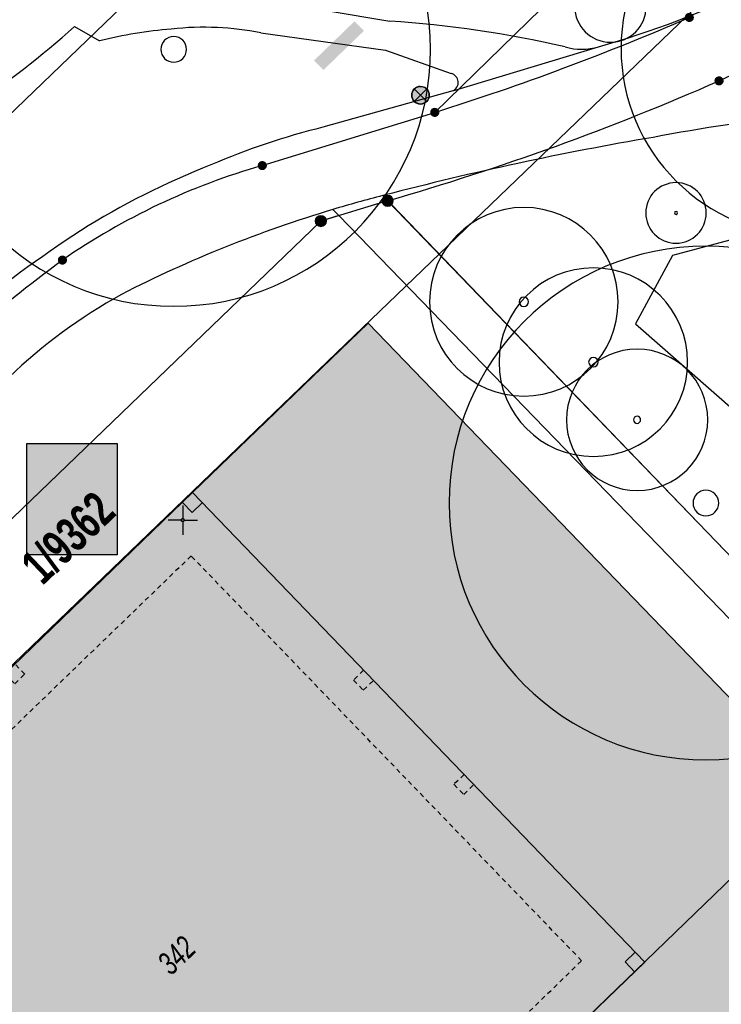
# Model space of a CAD drawing. Header units: metres. Extents: x 2695560 to 2696939, y 1260491 to 1262050.
# Tile 603 of 656: x 2696019 to 2696049, y 1261404 to 1261446. Entities that reach past the tile are written whole.
import ezdxf

# ---------------------------------------------------------------- set-up
doc = ezdxf.new("R2010")
doc.units = ezdxf.units.M
doc.linetypes.add('AUSGEZOGEN', pattern=[0])
doc.linetypes.add('VERDECKT2_S2', pattern=[0.36, 0.2, -0.16])
for name, color, linetype in [('XR$1$AV_Flächen (EO)', 7, 'AUSGEZOGEN'), ('XR$1$AV_Gebäudeflächen (BB)', 7, 'AUSGEZOGEN'), ('XR$1$AV_Gebäudeflächen ut.', 7, 'AUSGEZOGEN'), ('XR$1$AV_Grenzpunkte', 7, 'AUSGEZOGEN'), ('XR$1$AV_Grundstück-Nr.', 7, 'AUSGEZOGEN'), ('XR$1$AV_Koordinatennetzpunkte', 7, 'AUSGEZOGEN'), ('XR$1$AV_Linien (BB)', 7, 'AUSGEZOGEN'), ('XR$1$AV_Linien (EO)', 7, 'AUSGEZOGEN'), ('XR$1$AV_Versicherung-Nr.', 7, 'AUSGEZOGEN'), ('XR$1$EW_LK_Knoten', 1, 'AUSGEZOGEN'), ('XR$1$GR_Baum', 94, 'AUSGEZOGEN'), ('XR$1$Liegenschaftsgrenzen', 7, 'AUSGEZOGEN'), ('XR$1$PFAV', 255, 'AUSGEZOGEN'), ('XR$1$PFEW', 255, 'AUSGEZOGEN'), ('XR$1$RP_Abstandslinie', 7, 'AUSGEZOGEN')]:
    doc.layers.add(name, color=color, linetype=linetype)
doc.styles.add('ARIAL', font='arial.ttf')

# ---------------------------------------------------------------- blocks, each defined once
blk = doc.blocks.new('COMPLEXOBJECT_652')
at = {"layer": 'XR$1$AV_Linien (BB)', "color": 7, "linetype": 'AUSGEZOGEN', "transparency": 33554687}
blk.add_line((6072.267, 11406.776), (6076.476, 11406.527), dxfattribs=at)
blk.add_lwpolyline([(6058.551, 11435.205), (6052.638, 11438.092), (6045.884, 11436.274), (6044.308, 11433.364), (6051.918, 11426.703), (6056.902, 11422.591), (6066.285, 11410.002)], dxfattribs=at)
blk.add_arc((6073.142, 11415.557), 8.825, 219.0139, 264.3116, dxfattribs=at)
blk = doc.blocks.new('COMPLEXOBJECT_654')
at = {"layer": 'XR$1$AV_Linien (BB)', "color": 7, "linetype": 'AUSGEZOGEN', "transparency": 33554687}
for p, q in [((6058.551, 11435.205), (6060.698, 11439.549)), ((6033.588, 11438.849), (6033.529, 11438.834))]:
    blk.add_line(p, q, dxfattribs=at)
for centre, radius, start, end in [((6061.982, 11351.512), 91.386, 92.60785, 100.66851), ((6057.837, 11439.018), 3.786, 49.5741, 90.1914), ((6058.749, 11440.423), 2.136, 335.8398, 43.756), ((6067.439, 11309.468), 133.736, 99.63117, 104.66198)]:
    blk.add_arc(centre, radius, start, end, dxfattribs=at)
blk = doc.blocks.new('COMPLEXOBJECT_657')
at = {"layer": 'XR$1$AV_Linien (BB)', "color": 7, "linetype": 'AUSGEZOGEN', "transparency": 33554687}
for p, q in [((6020.388, 11446.043), (6021.458, 11445.438)), ((5991.342, 11412.216), (5989.1, 11414.428))]:
    blk.add_line(p, q, dxfattribs=at)
blk.add_lwpolyline([(6028.328, 11445.772), (6033.645, 11445.041), (6036.448, 11444.046)], dxfattribs=at)
for centre, radius, start, end in [((5991.902, 11478.048), 42.846, 296.5176, 311.6699), ((6026.133, 11426.415), 19.589, 94.745, 103.8084), ((6025.899, 11433.597), 12.417, 87.3216, 96.4075), ((6025.873, 11433.527), 12.489, 78.6621, 87.2175), ((6036.357, 11443.661), 0.395, 293.969, 76.7522), ((6033.649, 11393.788), 51.19, 116.2199, 124.2388), ((6006.977, 11432.741), 3.982, 122.3267, 168.0864), ((5965.572, 11448.059), 40.211, 319.8026, 338.8689), ((5940.019, 11467.573), 72.342, 312.72342, 321.06024)]:
    blk.add_arc(centre, radius, start, end, dxfattribs=at)
blk = doc.blocks.new('COMPLEXOBJECT_659')
at = {"layer": 'XR$1$AV_Linien (BB)', "color": 7, "linetype": 'AUSGEZOGEN', "transparency": 33554687}
blk.add_line((6028.567, 11447.152), (6033.828, 11446.28), dxfattribs=at)
for points in [[(6070.847, 11481.071), (6071.189, 11474.632), (6052.729, 11456.856), (6051.718, 11457.946), (6050.316, 11459.46)], [(6047.752, 11460.878), (6047.835, 11461.443), (6044.843, 11461.552)], [(6022.129, 11447.436), (6022.317, 11447.18), (6022.791, 11447.117)]]:
    blk.add_lwpolyline(points, dxfattribs=at)
for centre, radius, start, end in [((6041.751, 11460.401), 3.299, 337.7607, 20.4251), ((6047.007, 11456.504), 4.437, 41.775, 80.3361), ((6041.754, 11460.401), 3.297, 296.6395, 337.7374), ((6046.123, 11443.591), 14.161, 101.7786, 124.4401), ((6044.655, 11444.514), 12.588, 121.3058, 130.6587), ((6025.197, 11467.954), 17.878, 294.5489, 309.0195), ((6025.195, 11467.956), 17.881, 282.3651, 294.5525), ((6036.815, 11425.146), 26.515, 107.087, 111.737), ((6034.169, 11428.618), 22.34, 108.7324, 122.6132), ((6024.87, 11437.646), 9.696, 93.0355, 102.3838), ((6025.892, 11433.6), 13.815, 87.6564, 96.3799), ((6025.881, 11433.564), 13.851, 78.817, 87.6153)]:
    blk.add_arc(centre, radius, start, end, dxfattribs=at)
blk = doc.blocks.new('COMPLEXOBJECT_724')
at = {"layer": 'XR$1$AV_Linien (BB)', "color": 7, "linetype": 'AUSGEZOGEN', "transparency": 33554687}
blk.add_line((6036.518, 11443.3), (6030.98, 11441.748), dxfattribs=at)
blk.add_lwpolyline([(6015.63, 11433.664), (6001.317, 11420.849), (5991.342, 11412.216)], dxfattribs=at)
for centre, radius, start, end in [((6038.059, 11412.728), 29.871, 103.7087, 113.3912), ((6038.322, 11409.236), 33.2, 111.4156, 122.1834), ((6053.686, 11386.99), 60.223, 123.28148, 129.19247)]:
    blk.add_arc(centre, radius, start, end, dxfattribs=at)
blk = doc.blocks.new('COMPLEXOBJECT_725')
at = {"layer": 'XR$1$AV_Linien (BB)', "color": 7, "linetype": 'AUSGEZOGEN', "transparency": 33554687}
blk.add_lwpolyline([(6017.592, 11431.096), (6001.986, 11416.567), (5994.399, 11409.089)], dxfattribs=at)
for centre, radius, start, end in [((6046.996, 11386.323), 54.21, 106.716, 117.0029), ((6033.772, 11414.135), 23.441, 119.069, 133.65)]:
    blk.add_arc(centre, radius, start, end, dxfattribs=at)
blk = doc.blocks.new('COMPLEXOBJECT_726')
at = {"layer": 'XR$1$AV_Linien (BB)', "color": 7, "linetype": 'AUSGEZOGEN', "transparency": 33554687}
for centre, radius, start, end in [((6030.619, 11398.582), 47.806, 77.0826, 86.1512), ((6042.015, 11447.542), 2.468, 253.3061, 287.0142)]:
    blk.add_arc(centre, radius, start, end, dxfattribs=at)
blk = doc.blocks.new('COMPLEXOBJECT_727')
at = {"layer": 'XR$1$AV_Linien (BB)', "color": 7, "linetype": 'AUSGEZOGEN', "transparency": 33554687}
blk.add_arc((6032.513, 11481.634), 37.859, 285.6678, 296.3676, dxfattribs=at)
blk = doc.blocks.new('COMPLEXOBJECT_1226')
at = {"layer": 'XR$1$Liegenschaftsgrenzen', "color": 7, "linetype": 'AUSGEZOGEN', "transparency": 33554687}
blk.add_line((6028.396, 11440.115), (6035.751, 11442.384), dxfattribs=at)
blk.add_lwpolyline([(5988.428, 11408.725), (5991.055, 11409.802), (5995.567, 11414.151)], dxfattribs=at)
for centre, radius, start, end in [((6036.363, 11412.231), 29, 105.9448, 124.6579), ((6079.797, 11356.206), 99.859, 126.87753, 132.93521), ((6470.022, 10923.245), 682.712, 132.160804, 134.023688)]:
    blk.add_arc(centre, radius, start, end, dxfattribs=at)
blk = doc.blocks.new('COMPLEXOBJECT_1354')
at = {"layer": 'XR$1$Liegenschaftsgrenzen', "color": 7, "linetype": 'AUSGEZOGEN', "transparency": 33554687}
blk.add_arc((6002.764, 11547.431), 110.104, 287.43357, 293.46553, dxfattribs=at)
blk = doc.blocks.new('COMPLEXOBJECT_1373')
at = {"layer": 'XR$1$Liegenschaftsgrenzen', "color": 7, "linetype": 'AUSGEZOGEN', "transparency": 33554687}
blk.add_line((6047.875, 11443.727), (6060.253, 11449.637), dxfattribs=at)
blk.add_arc((6002.442, 11547.255), 113.059, 286.0713, 293.6943, dxfattribs=at)
blk = doc.blocks.new('COMPLEXOBJECT_1374')
at = {"layer": 'XR$1$Liegenschaftsgrenzen', "color": 7, "linetype": 'AUSGEZOGEN', "transparency": 33554687}
blk.add_lwpolyline([(6035.751, 11442.384), (6051.65, 11457.88), (6052.84, 11456.65), (6071.5, 11474.55), (6070.49, 11487.77), (6069.294, 11488.915), (6078.743, 11497.205), (6075.503, 11500.941)], dxfattribs=at)
blk = doc.blocks.new('BWAV20')
at = {"true_color": 0x000000, "transparency": 33554687}
blk.add_hatch(color=18, dxfattribs=at).paths.add_polyline_path([(0.17, 0), (0.16, 0.03), (0.15, 0.07), (0.14, 0.1), (0.11, 0.12), (0.09, 0.14), (0.06, 0.16), (0.03, 0.16), (-0.01, 0.17), (-0.04, 0.16), (-0.07, 0.15), (-0.1, 0.13), (-0.13, 0.11), (-0.15, 0.08), (-0.16, 0.05), (-0.17, 0.02), (-0.17, -0.02), (-0.16, -0.05), (-0.15, -0.08), (-0.13, -0.11), (-0.1, -0.13), (-0.07, -0.15), (-0.04, -0.16), (-0.01, -0.17), (0.03, -0.16), (0.06, -0.16), (0.09, -0.14), (0.11, -0.12), (0.14, -0.1), (0.15, -0.07), (0.16, -0.03)])
at = {"layer": 'XR$1$PFAV', "transparency": 33554687}
blk.add_hatch(color=7, dxfattribs=at).paths.add_polyline_path([(0.5, 0), (0.49, 0.1), (0.46, 0.2), (0.41, 0.29), (0.34, 0.36), (0.26, 0.42), (0.17, 0.47), (0.08, 0.49), (-0.03, 0.5), (-0.13, 0.48), (-0.22, 0.45), (-0.31, 0.4), (-0.38, 0.33), (-0.44, 0.24), (-0.48, 0.15), (-0.5, 0.05), (-0.5, -0.05), (-0.48, -0.15), (-0.44, -0.24), (-0.38, -0.33), (-0.31, -0.4), (-0.22, -0.45), (-0.13, -0.48), (-0.03, -0.5), (0.08, -0.49), (0.17, -0.47), (0.26, -0.42), (0.34, -0.36), (0.41, -0.29), (0.46, -0.2), (0.49, -0.1)])
blk = doc.blocks.new('BAV15')
at = {"layer": 'XR$1$PFAV', "transparency": 33554687}
blk.add_hatch(color=7, dxfattribs=at).paths.add_polyline_path([(0.5, 0), (0.49, 0.101), (0.459, 0.197), (0.41, 0.286), (0.344, 0.362), (0.264, 0.424), (0.174, 0.469), (0.076, 0.494), (-0.025, 0.499), (-0.125, 0.484), (-0.22, 0.449), (-0.306, 0.395), (-0.379, 0.326), (-0.437, 0.243), (-0.477, 0.15), (-0.497, 0.051), (-0.497, -0.051), (-0.477, -0.15), (-0.437, -0.243), (-0.379, -0.326), (-0.306, -0.395), (-0.22, -0.449), (-0.125, -0.484), (-0.025, -0.499), (0.076, -0.494), (0.174, -0.469), (0.264, -0.424), (0.344, -0.362), (0.41, -0.286), (0.459, -0.197), (0.49, -0.101)])
at = {"color": 7, "transparency": 33554687}
for start, end in [(90, 270), (270, 90)]:
    blk.add_arc((0, 0), 0.5, start, end, dxfattribs=at)
at = {"layer": 'XR$1$PFAV', "transparency": 33554687}
blk.add_circle((0, 0), 0.5, dxfattribs=at)
blk = doc.blocks.new('BAV2041')
at = {"color": 7, "transparency": 33554687}
for p, q in [((0, 0.5), (0, 0.05)), ((-0.05, 0), (-0.5, 0)), ((0.05, 0), (0.5, 0)), ((0, -0.05), (0, -0.5))]:
    blk.add_line(p, q, dxfattribs=at)
blk.add_circle((0, 0), 0.05, dxfattribs=at)
for start, end in [(90, 270), (270, 90)]:
    blk.add_arc((0, 0), 0.05, start, end, dxfattribs=at)
blk = doc.blocks.new('COMPLEXOBJECT_1459')
at = {"layer": 'XR$1$RP_Abstandslinie', "color": 7, "linetype": 'AUSGEZOGEN', "transparency": 33554687}
blk.add_lwpolyline([(5994.07, 11419.64), (6020.54, 11445.1), (6052.97, 11476.3), (6081.91, 11504.13), (6081.75, 11509.4), (6047.9, 11535.8)], dxfattribs=at)
blk = doc.blocks.new('WBGR1')
at = {"color": 94, "transparency": 33554687}
for radius, start, end in [(1, 90, 270), (1, 270, 90), (0.05, 90, 270), (0.05, 270, 90)]:
    blk.add_arc((0, 0), radius, start, end, dxfattribs=at)
blk = doc.blocks.new('BEWLP2549_S')
at = {"layer": 'XR$1$PFEW', "transparency": 33554687}
blk.add_hatch(color=7, dxfattribs=at).paths.add_polyline_path([(0.5, 0), (0.49, 0.101), (0.459, 0.197), (0.41, 0.286), (0.344, 0.362), (0.264, 0.424), (0.174, 0.469), (0.076, 0.494), (-0.025, 0.499), (-0.125, 0.484), (-0.22, 0.449), (-0.306, 0.395), (-0.379, 0.326), (-0.437, 0.243), (-0.477, 0.15), (-0.497, 0.051), (-0.497, -0.051), (-0.477, -0.15), (-0.437, -0.243), (-0.379, -0.326), (-0.306, -0.395), (-0.22, -0.449), (-0.125, -0.484), (-0.025, -0.499), (0.076, -0.494), (0.174, -0.469), (0.264, -0.424), (0.344, -0.362), (0.41, -0.286), (0.459, -0.197), (0.49, -0.101)])
at = {"color": 1, "transparency": 33554687}
for p, q in [((0.354, -0.354), (-0.354, 0.354)), ((-0.354, -0.354), (0.354, 0.354))]:
    blk.add_line(p, q, dxfattribs=at)
for start, end in [(91.3809, 268.6191), (268.6191, 91.3809)]:
    blk.add_arc((0, 0), 0.5, start, end, dxfattribs=at)
at = {"layer": 'XR$1$PFEW', "transparency": 33554687}
blk.add_circle((0, 0), 0.5, dxfattribs=at)

msp = doc.modelspace()

# ---------------------------------------------------------------- hatches: boundary and pattern name
at = {"transparency": 33554687}
for points in [[(2696031.573, 1261444.409), (2696031.97, 1261443.999), (2696033.697, 1261445.669), (2696033.3, 1261446.079)], [(2696019.329, 1261428.081), (2696019.329, 1261423.333), (2696023.18, 1261423.333), (2696023.18, 1261428.081)], [(2696024.826, 1261409.394), (2696023.738, 1261408.345), (2696028.176, 1261403.74), (2696029.264, 1261404.789)]]:
    msp.add_hatch(color=7, dxfattribs=at).paths.add_polyline_path(points)
at = {"layer": 'XR$1$AV_Gebäudeflächen (BB)', "true_color": 0xd2d2d2, "transparency": 33554687}
msp.add_hatch(color=254, dxfattribs=at).paths.add_polyline_path([(2696017.489, 1261394.905), (2696025.56, 1261386.54), (2696025.668, 1261386.644), (2696031.062, 1261391.851), (2696033.677, 1261394.375), (2696032.36, 1261395.74), (2696036.365, 1261399.603), (2696037.681, 1261398.239), (2696045.687, 1261405.953), (2696026.389, 1261425.978), (2696017.406, 1261417.31), (2696015.339, 1261415.315), (2696006.37, 1261406.66), (2696006.255, 1261406.549), (2696014.344, 1261398.165), (2696014.455, 1261398.271), (2696017.6, 1261395.01)])
at = {"layer": 'XR$1$AV_Gebäudeflächen ut.', "true_color": 0xf5f5f5, "transparency": 33554687}
msp.add_hatch(color=7, dxfattribs=at).paths.add_polyline_path([(2696031.249, 1261373.698), (2696051.862, 1261352.31), (2696050.435, 1261350.935), (2696052.24, 1261349.079), (2696054.087, 1261350.876), (2696069.259, 1261365.532), (2696042.684, 1261393.106), (2696057.344, 1261407.234), (2696083.923, 1261379.667), (2696084.751, 1261380.482), (2696079.398, 1261386.045), (2696074.003, 1261391.653), (2696063.822, 1261402.205), (2696061.261, 1261404.827), (2696033.879, 1261433.206), (2696026.389, 1261425.978), (2696045.687, 1261405.953), (2696037.681, 1261398.239), (2696036.209, 1261396.819), (2696037.363, 1261395.623), (2696037.381, 1261395.631), (2696037.399, 1261395.638), (2696037.417, 1261395.645), (2696037.436, 1261395.652), (2696037.454, 1261395.659), (2696037.472, 1261395.665), (2696037.491, 1261395.672), (2696037.509, 1261395.678), (2696037.528, 1261395.684), (2696037.546, 1261395.69), (2696037.565, 1261395.696), (2696037.584, 1261395.702), (2696037.602, 1261395.707), (2696037.621, 1261395.712), (2696037.64, 1261395.717), (2696037.659, 1261395.722), (2696037.678, 1261395.727), (2696037.697, 1261395.732), (2696037.716, 1261395.736), (2696037.735, 1261395.74), (2696037.754, 1261395.744), (2696037.773, 1261395.748), (2696037.792, 1261395.751), (2696037.812, 1261395.755), (2696037.831, 1261395.758), (2696037.85, 1261395.761), (2696037.87, 1261395.764), (2696037.889, 1261395.767), (2696037.908, 1261395.769), (2696037.928, 1261395.772), (2696037.947, 1261395.774), (2696038.052, 1261395.783), (2696038.157, 1261395.786), (2696038.263, 1261395.784), (2696038.368, 1261395.777), (2696038.472, 1261395.764), (2696038.576, 1261395.746), (2696038.679, 1261395.723), (2696038.781, 1261395.695), (2696038.88, 1261395.662), (2696038.979, 1261395.623), (2696039.075, 1261395.58), (2696039.168, 1261395.532), (2696039.26, 1261395.479), (2696039.348, 1261395.421), (2696039.433, 1261395.36), (2696039.515, 1261395.294), (2696039.594, 1261395.224), (2696039.669, 1261395.15), (2696039.74, 1261395.072), (2696039.807, 1261394.991), (2696039.87, 1261394.906), (2696039.929, 1261394.819), (2696039.983, 1261394.728), (2696040.032, 1261394.635), (2696040.077, 1261394.54), (2696040.117, 1261394.442), (2696040.152, 1261394.343), (2696040.181, 1261394.241), (2696040.206, 1261394.139), (2696040.225, 1261394.035), (2696040.239, 1261393.931), (2696040.248, 1261393.826), (2696040.251, 1261393.721), (2696040.249, 1261393.615), (2696040.242, 1261393.51), (2696040.229, 1261393.405), (2696040.212, 1261393.301), (2696040.189, 1261393.199), (2696040.16, 1261393.097), (2696040.127, 1261392.997), (2696040.088, 1261392.899), (2696040.045, 1261392.803), (2696039.997, 1261392.709), (2696039.944, 1261392.618), (2696039.887, 1261392.529), (2696039.825, 1261392.444), (2696039.759, 1261392.362), (2696039.689, 1261392.283), (2696039.614, 1261392.208), (2696039.537, 1261392.137), (2696039.455, 1261392.07), (2696039.371, 1261392.007), (2696039.283, 1261391.948), (2696039.193, 1261391.894), (2696039.1, 1261391.844), (2696039.004, 1261391.8), (2696038.906, 1261391.76), (2696038.807, 1261391.725), (2696038.706, 1261391.696), (2696038.603, 1261391.671), (2696038.5, 1261391.652), (2696038.395, 1261391.638), (2696038.29, 1261391.629), (2696038.185, 1261391.626), (2696038.079, 1261391.628), (2696037.974, 1261391.635), (2696037.869, 1261391.648), (2696037.765, 1261391.666), (2696037.663, 1261391.689), (2696037.561, 1261391.717), (2696037.461, 1261391.751), (2696037.363, 1261391.789), (2696037.267, 1261391.833), (2696037.173, 1261391.881), (2696037.082, 1261391.934), (2696036.993, 1261391.991), (2696036.908, 1261392.053), (2696036.826, 1261392.119), (2696036.747, 1261392.189), (2696036.672, 1261392.263), (2696036.601, 1261392.341), (2696036.534, 1261392.422), (2696036.471, 1261392.507), (2696036.413, 1261392.595), (2696036.359, 1261392.685), (2696036.309, 1261392.778), (2696036.265, 1261392.874), (2696036.225, 1261392.972), (2696036.19, 1261393.071), (2696036.161, 1261393.172), (2696036.136, 1261393.275), (2696036.117, 1261393.378), (2696036.103, 1261393.483), (2696036.099, 1261393.519), (2696036.097, 1261393.555), (2696036.094, 1261393.592), (2696036.093, 1261393.628), (2696036.092, 1261393.664), (2696036.091, 1261393.701), (2696036.091, 1261393.737), (2696036.092, 1261393.773), (2696036.094, 1261393.81), (2696036.096, 1261393.846), (2696036.099, 1261393.882), (2696036.102, 1261393.918), (2696036.106, 1261393.954), (2696036.111, 1261393.99), (2696036.116, 1261394.026), (2696036.122, 1261394.062), (2696036.128, 1261394.098), (2696036.136, 1261394.134), (2696036.143, 1261394.169), (2696036.152, 1261394.204), (2696036.161, 1261394.24), (2696036.17, 1261394.275), (2696036.181, 1261394.31), (2696036.191, 1261394.344), (2696036.203, 1261394.379), (2696036.215, 1261394.413), (2696036.228, 1261394.447), (2696036.241, 1261394.481), (2696036.255, 1261394.515), (2696036.269, 1261394.548), (2696036.284, 1261394.581), (2696035.13, 1261395.777), (2696033.677, 1261394.375), (2696031.062, 1261391.851), (2696031.214, 1261391.693), (2696036.049, 1261386.663), (2696027.116, 1261377.989)])

# ---------------------------------------------------------------- linework, layer by layer
at = {"color": 24, "lineweight": -3, "transparency": 33554687}
msp.add_lwpolyline([(2696019.329, 1261428.081), (2696023.18, 1261428.081), (2696023.18, 1261423.333), (2696019.329, 1261423.333), (2696019.329, 1261428.081)], close=True, dxfattribs=at)
at = {"layer": 'XR$1$AV_Flächen (EO)', "color": 7, "linetype": 'AUSGEZOGEN', "transparency": 33554687}
for points in [[(2696061.261, 1261404.827), (2696033.879, 1261433.206), (2696026.389, 1261425.978)], [(2696026.389, 1261425.978), (2696045.687, 1261405.953), (2696037.681, 1261398.239)]]:
    msp.add_lwpolyline(points, dxfattribs=at)
at = {"layer": 'XR$1$AV_Linien (BB)', "color": 7, "linetype": 'AUSGEZOGEN', "transparency": 33554687}
for p, q in [((2696037.488, 1261443.11), (2696043.707, 1261444.992)), ((2696032.625, 1261437.793), (2696032.374, 1261438.052))]:
    msp.add_line(p, q, dxfattribs=at)
for points in [[(2696034.499, 1261438.644), (2696056.201, 1261416.133), (2696065.43, 1261406.56), (2696079.156, 1261392.338)], [(2696032.625, 1261437.793), (2696031.86, 1261437.561), (2695998.652, 1261405.587)], [(2696083.923, 1261379.667), (2696086.427, 1261382.097), (2696081.077, 1261387.66), (2696075.661, 1261393.272), (2696065.503, 1261403.847), (2696062.941, 1261406.46), (2696061.946, 1261407.473), (2696060.36, 1261405.946), (2696055.803, 1261410.678), (2696051.256, 1261415.4), (2696052.831, 1261416.939), (2696032.625, 1261437.793)], [(2696014.344, 1261398.165), (2696006.255, 1261406.549), (2696006.37, 1261406.66), (2696015.339, 1261415.315), (2696017.406, 1261417.31), (2696026.389, 1261425.978), (2696045.687, 1261405.953), (2696037.681, 1261398.239), (2696036.365, 1261399.603), (2696032.36, 1261395.74), (2696033.677, 1261394.375), (2696031.062, 1261391.851)]]:
    msp.add_lwpolyline(points, dxfattribs=at)
msp.add_arc((2696047.586, 1261387.56), 52.734, 104.3688, 106.7657, dxfattribs=at)
at = {"layer": 'XR$1$AV_Linien (EO)', "color": 7, "linetype": 'AUSGEZOGEN', "transparency": 33554687}
for points in [[(2696025.957, 1261425.561), (2696026.374, 1261425.129), (2696026.806, 1261425.545)], [(2696045.27, 1261406.385), (2696044.838, 1261405.969), (2696045.255, 1261405.536)]]:
    msp.add_lwpolyline(points, dxfattribs=at)
at = {"layer": 'XR$1$AV_Linien (EO)', "color": 7, "linetype": 'VERDECKT2_S2', "transparency": 33554687}
for points in [[(2696036.365, 1261399.603), (2696042.984, 1261406.018), (2696026.331, 1261423.278), (2696009.067, 1261406.609), (2696016.317, 1261399.094), (2696015.126, 1261397.945), (2696017.272, 1261395.721), (2696018.463, 1261396.87), (2696025.714, 1261389.355), (2696032.36, 1261395.74)], [(2696018.393, 1261418.262), (2696018.81, 1261417.83), (2696019.235, 1261418.24), (2696018.818, 1261418.672)], [(2696033.687, 1261418.405), (2696033.255, 1261417.988), (2696033.672, 1261417.556), (2696034.104, 1261417.972)], [(2696037.972, 1261413.959), (2696037.54, 1261413.542), (2696037.956, 1261413.11), (2696038.389, 1261413.526)]]:
    msp.add_lwpolyline(points, dxfattribs=at)
at = {"layer": 'XR$1$Liegenschaftsgrenzen', "color": 7, "linetype": 'AUSGEZOGEN', "transparency": 33554687}
for q in [(2696034.71, 1261438.425), (2696018.434, 1261379.677)]:
    msp.add_line((2696056.201, 1261416.133), q, dxfattribs=at)
msp.add_lwpolyline([(2696034.71, 1261438.425), (2696031.86, 1261437.561), (2695995.906, 1261402.944)], dxfattribs=at)
at = {"layer": 'XR$1$RP_Abstandslinie', "color": 7, "linetype": 'AUSGEZOGEN', "transparency": 33554687}
msp.add_lwpolyline([(2696114.89, 1261475.88), (2696096, 1261492.96), (2696065.73, 1261463.85), (2696033.29, 1261432.66), (2696001.2, 1261401.79)], dxfattribs=at)

# ---------------------------------------------------------------- block references
at = {"layer": 'XR$1$AV_Grenzpunkte', "color": 7, "linetype": 'AUSGEZOGEN', "lineweight": -3, "transparency": 33554687}
for name, p, xscale, yscale in [('BWAV20', (2696047.577, 1261446.242), 0.3899999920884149, 0.3899999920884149), ('BWAV20', (2696048.845, 1261443.537), 0.3899999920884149, 0.3899999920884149), ('BWAV20', (2696036.721, 1261442.194), 0.3899999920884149, 0.3899999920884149), ('BWAV20', (2696029.366, 1261439.925), 0.3899999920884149, 0.3899999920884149), ('BAV15', (2696034.71, 1261438.425), 0.4549999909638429, 0.4549999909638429), ('BAV15', (2696031.86, 1261437.561), 0.4549999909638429, 0.4549999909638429), ('BWAV20', (2696020.841, 1261435.895), 0.3899999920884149, 0.3899999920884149)]:
    msp.add_blockref(name, p, dxfattribs=dict(at, xscale=xscale, yscale=yscale))
at = {"layer": 'XR$1$AV_Koordinatennetzpunkte', "color": 7, "linetype": 'AUSGEZOGEN', "lineweight": -3, "transparency": 33554687, "xscale": 1.25, "yscale": 1.25}
msp.add_blockref('BAV2041', (2696025.97, 1261424.81), dxfattribs=at)
at = {"layer": 'XR$1$AV_Linien (BB)', "color": 7, "linetype": 'AUSGEZOGEN', "lineweight": -3, "transparency": 33554687}
for name in ['COMPLEXOBJECT_727', 'COMPLEXOBJECT_659', 'COMPLEXOBJECT_726', 'COMPLEXOBJECT_657', 'COMPLEXOBJECT_724', 'COMPLEXOBJECT_654', 'COMPLEXOBJECT_725', 'COMPLEXOBJECT_652']:
    msp.add_blockref(name, (2690000.97, 1249999.81), dxfattribs=at)
at = {"layer": 'XR$1$EW_LK_Knoten', "color": 1, "linetype": 'AUSGEZOGEN', "lineweight": -3, "transparency": 33554687, "xscale": 0.749999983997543, "yscale": 0.749999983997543}
msp.add_blockref('BEWLP2549_S', (2696036.113, 1261442.926), dxfattribs=at)
at = {"layer": 'XR$1$GR_Baum', "color": 94, "linetype": 'AUSGEZOGEN', "lineweight": -3, "transparency": 33554687}
for p, xscale, yscale in [((2696025.587, 1261444.88), 10.95543150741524, 10.95543150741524), ((2696052.644, 1261444.921), 7.977101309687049, 7.977101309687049), ((2696044.213, 1261446.71), 1.523822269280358, 1.523822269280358), ((2696047.01, 1261437.907), 1.290758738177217, 1.290758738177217), ((2696040.519, 1261434.117), 4.021209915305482, 4.021209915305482), ((2696048.285, 1261425.535), 10.95543150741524, 10.95543150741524), ((2696043.484, 1261431.543), 4.021209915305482, 4.021209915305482), ((2696045.351, 1261429.084), 3.012001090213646, 3.012001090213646)]:
    msp.add_blockref('WBGR1', p, dxfattribs=dict(at, xscale=xscale, yscale=yscale))
at = {"layer": 'XR$1$Liegenschaftsgrenzen', "color": 7, "linetype": 'AUSGEZOGEN', "lineweight": -3, "transparency": 33554687}
for name in ['COMPLEXOBJECT_1374', 'COMPLEXOBJECT_1354', 'COMPLEXOBJECT_1373', 'COMPLEXOBJECT_1226']:
    msp.add_blockref(name, (2690000.97, 1249999.81), dxfattribs=at)
at = {"layer": 'XR$1$RP_Abstandslinie', "color": 7, "linetype": 'AUSGEZOGEN', "lineweight": -3, "transparency": 33554687}
msp.add_blockref('COMPLEXOBJECT_1459', (2690000.97, 1249999.81), dxfattribs=at)

# ---------------------------------------------------------------- texts
at = {"layer": 'XR$1$AV_Grundstück-Nr.', "color": 7, "transparency": 33554687, "insert": (2696021.09, 1261424.046), "char_height": 1.48491, "width": 4.98214, "attachment_point": 5, "rotation": 43.7445, "style": 'ARIAL'}
msp.add_mtext('\\A1;{\\fArial|i0|b1;\\H1.484908;\\W0.700000;\\C7;1/9362}\\P', dxfattribs=at)
at = {"layer": 'XR$1$AV_Versicherung-Nr.', "color": 7, "transparency": 33554687, "insert": (2696025.708, 1261406.245), "char_height": 0.96842, "width": 1.93301, "attachment_point": 5, "rotation": 43.9659, "style": 'ARIAL'}
msp.add_mtext('\\A1;{\\fArial|i1|b0;\\H0.968418;\\W0.700000;\\C7;342}\\P', dxfattribs=at)

doc.saveas('drawing.dxf')
